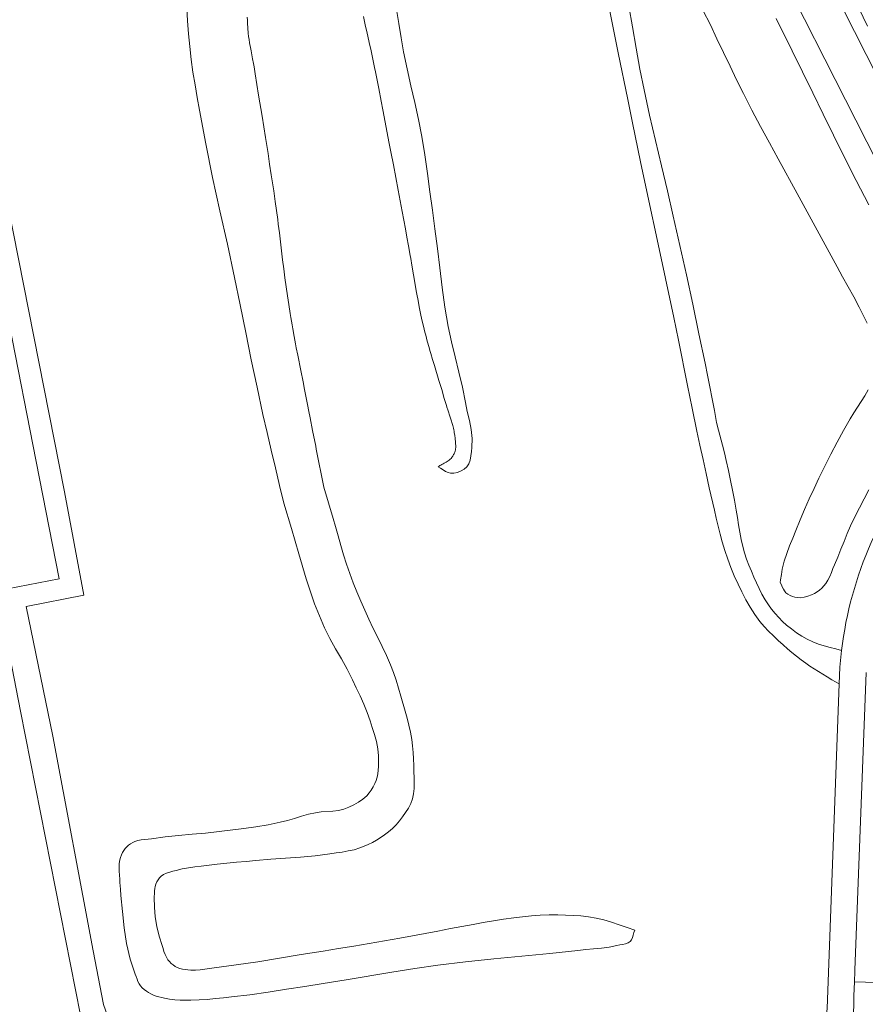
# Model space of a CAD drawing. Header units: metres. Extents: x 197700 to 204338, y 317132 to 325229.
# Tile 902 of 1056: x 203291 to 203356, y 320457 to 320533. Entities that reach past the tile are written whole.
import ezdxf

# ---------------------------------------------------------------- set-up
doc = ezdxf.new("R2010")
doc.units = ezdxf.units.M
for name, color, linetype, lineweight in [('B-WE-OG-TERREIN_CULTUURSCHEIDING-GV', 7, 'Continuous', 18), ('B-WE-OG-WATER_GREPPEL-GV', 160, 'Continuous', 18), ('B-WE-VH-ONVERHARD-GV', 252, 'Continuous', 18), ('B-WE-VH-VERHARDING_ASFALT-GV', 252, 'Continuous', 18), ('B-WE-VH-VERHARDING_BETONSTRAATSTEEN-GV', 252, 'Continuous', 18), ('B-WE-VH-VERHARDING_TEGEL-GV', 252, 'Continuous', 18)]:
    doc.layers.add(name, color=color, linetype=linetype, lineweight=lineweight)

msp = doc.modelspace()

# ---------------------------------------------------------------- linework, layer by layer
at = {"layer": 'B-WE-OG-TERREIN_CULTUURSCHEIDING-GV'}
for points in [[(203283.49, 320633.551), (203293.643, 320621.099), (203303.491, 320609.408), (203312.795, 320597.588), (203321.51, 320585.893), (203329.639, 320573.907), (203337.136, 320562.626), (203344.743, 320550.701), (203351.747, 320539.058), (203358.107, 320526.515), (203363.985, 320514.856), (203368.047, 320507.639), (203368.145, 320507.697), (203368.708, 320506.609), (203372.906, 320508.88), (203368.654, 320516.081), (203367.448, 320518.197)], [(203361.269, 320499.743), (203366.05, 320505.16), (203361.421, 320513.328), (203355.466, 320525.044), (203349.115, 320537.579), (203342.301, 320548.993), (203334.542, 320561.053), (203327.204, 320572.152), (203319.124, 320584.112), (203310.315, 320595.876), (203301.228, 320607.469), (203291.353, 320619.185), (203281.897, 320630.756)], [(203303.848, 320533.689), (203303.897, 320532.697), (203303.982, 320531.705), (203304.074, 320530.72), (203304.182, 320529.733), (203304.324, 320528.748), (203304.489, 320527.766), (203304.663, 320526.785), (203304.835, 320525.804), (203305.312, 320523.208), (203305.846, 320520.623), (203306.411, 320518.043), (203306.983, 320515.465), (203307.537, 320512.883), (203307.971, 320510.766), (203308.398, 320508.647), (203308.828, 320506.528), (203309.268, 320504.413), (203309.728, 320502.301), (203310.041, 320500.93), (203310.362, 320499.561), (203310.688, 320498.192), (203311.015, 320496.824), (203311.34, 320495.456), (203311.933, 320493.515), (203312.49, 320491.559), (203313.065, 320489.611), (203313.713, 320487.694), (203314.486, 320485.83), (203314.892, 320485.02), (203315.329, 320484.224), (203315.777, 320483.433), (203316.217, 320482.638), (203316.627, 320481.828), (203316.924, 320481.205), (203317.218, 320480.578), (203317.499, 320479.947), (203317.759, 320479.308), (203317.989, 320478.659), (203318.163, 320478.127), (203318.332, 320477.589), (203318.479, 320477.047), (203318.589, 320476.501), (203318.644, 320475.952), (203318.656, 320475.57), (203318.655, 320475.181), (203318.629, 320474.793), (203318.57, 320474.415), (203318.465, 320474.055), (203318.358, 320473.802), (203318.229, 320473.552), (203318.08, 320473.31), (203317.916, 320473.083), (203317.738, 320472.874), (203317.441, 320472.601), (203317.101, 320472.364), (203316.732, 320472.16), (203316.348, 320471.986), (203315.964, 320471.841), (203315.546, 320471.734), (203315.11, 320471.679), (203314.221, 320471.618), (203313.784, 320471.559), (203313.236, 320471.435), (203312.693, 320471.283), (203312.153, 320471.12), (203311.611, 320470.961), (203311.066, 320470.822), (203310.131, 320470.633), (203309.189, 320470.478), (203308.241, 320470.347), (203306.344, 320470.108), (203305.304, 320469.989), (203304.261, 320469.892), (203303.218, 320469.798), (203302.176, 320469.69), (203301.139, 320469.551), (203300.874, 320469.52), (203300.604, 320469.497), (203300.337, 320469.468), (203300.079, 320469.418), (203299.836, 320469.332), (203299.674, 320469.25), (203299.514, 320469.156), (203299.36, 320469.049), (203299.219, 320468.93), (203299.095, 320468.801), (203298.983, 320468.648), (203298.889, 320468.478), (203298.809, 320468.297), (203298.742, 320468.111), (203298.686, 320467.927), (203298.632, 320467.637), (203298.619, 320467.338), (203298.632, 320467.033), (203298.654, 320466.726), (203298.673, 320466.423), (203298.686, 320466.169), (203298.703, 320465.916), (203298.724, 320465.663), (203298.772, 320465.157), (203298.886, 320463.921), (203299.016, 320462.68), (203299.199, 320461.449), (203299.472, 320460.245), (203299.871, 320459.083), (203299.942, 320458.9), (203300.011, 320458.714), (203300.085, 320458.531), (203300.171, 320458.357), (203300.276, 320458.198), (203300.41, 320458.048), (203300.562, 320457.911), (203300.729, 320457.785), (203300.904, 320457.672), (203301.081, 320457.571), (203301.278, 320457.478), (203301.485, 320457.401), (203301.698, 320457.336), (203301.913, 320457.281), (203302.128, 320457.23), (203302.528, 320457.157), (203302.936, 320457.115), (203303.347, 320457.096), (203303.759, 320457.089), (203304.169, 320457.086), (203304.798, 320457.097), (203305.426, 320457.139), (203306.055, 320457.2), (203306.683, 320457.27), (203307.31, 320457.337), (203308.726, 320457.501), (203310.139, 320457.701), (203311.549, 320457.921), (203312.958, 320458.15), (203314.367, 320458.372), (203316.136, 320458.652), (203319.669, 320459.241), (203321.437, 320459.522), (203323.209, 320459.779), (203325.369, 320460.043), (203327.534, 320460.266), (203329.702, 320460.473), (203331.869, 320460.685), (203334.032, 320460.926), (203334.636, 320460.989), (203335.241, 320461.042), (203335.846, 320461.102), (203336.445, 320461.184), (203337.037, 320461.305), (203337.254, 320461.348), (203337.48, 320461.384), (203337.701, 320461.429), (203337.9, 320461.498), (203338.062, 320461.606), (203338.166, 320461.746), (203338.24, 320461.919), (203338.298, 320462.111), (203338.351, 320462.307), (203338.412, 320462.494), (203337.819, 320462.69), (203337.227, 320462.896), (203336.635, 320463.097), (203336.038, 320463.277), (203335.434, 320463.419), (203334.852, 320463.516), (203334.263, 320463.585), (203333.671, 320463.632), (203333.077, 320463.66), (203332.485, 320463.675), (203331.805, 320463.67), (203331.125, 320463.64), (203330.444, 320463.589), (203329.765, 320463.523), (203329.088, 320463.449), (203328.3, 320463.345), (203327.515, 320463.218), (203326.731, 320463.076), (203325.948, 320462.929), (203324.188, 320462.606), (203323.212, 320462.419), (203322.237, 320462.23), (203321.262, 320462.043), (203320.285, 320461.863), (203319.102, 320461.655), (203317.918, 320461.454), (203316.733, 320461.258), (203315.548, 320461.065), (203314.362, 320460.874), (203312.687, 320460.598), (203311.012, 320460.32), (203309.336, 320460.051), (203307.657, 320459.804), (203305.973, 320459.591), (203305.609, 320459.54), (203305.244, 320459.479), (203304.88, 320459.425), (203304.516, 320459.394), (203304.154, 320459.4), (203303.943, 320459.418), (203303.728, 320459.44), (203303.516, 320459.474), (203303.312, 320459.526), (203303.12, 320459.602), (203302.959, 320459.692), (203302.803, 320459.801), (203302.656, 320459.924), (203302.521, 320460.058), (203302.4, 320460.198), (203302.272, 320460.395), (203302.172, 320460.614), (203302.09, 320460.846), (203302.017, 320461.081), (203301.942, 320461.313), (203301.719, 320462.03), (203301.542, 320462.766), (203301.418, 320463.514), (203301.35, 320464.267), (203301.345, 320465.017), (203301.351, 320465.362), (203301.358, 320465.534), (203301.377, 320465.703), (203301.414, 320465.866), (203301.474, 320466.038), (203301.551, 320466.209), (203301.643, 320466.373), (203301.749, 320466.524), (203301.868, 320466.655), (203302.059, 320466.793), (203302.284, 320466.894), (203302.529, 320466.969), (203302.781, 320467.034), (203303.025, 320467.101), (203303.5, 320467.224), (203303.985, 320467.312), (203304.476, 320467.378), (203304.968, 320467.435), (203306.2, 320467.588), (203306.943, 320467.665), (203307.688, 320467.733), (203308.433, 320467.798), (203309.177, 320467.866), (203310.323, 320467.96), (203311.471, 320468.036), (203312.619, 320468.118), (203313.762, 320468.226), (203314.899, 320468.383), (203315.365, 320468.455), (203315.834, 320468.524), (203316.3, 320468.603), (203316.759, 320468.704), (203317.205, 320468.841), (203317.532, 320468.967), (203317.856, 320469.109), (203318.173, 320469.265), (203318.482, 320469.436), (203318.78, 320469.621), (203319.103, 320469.846), (203319.416, 320470.09), (203319.716, 320470.352), (203319.998, 320470.629), (203320.259, 320470.922), (203320.505, 320471.233), (203320.739, 320471.563), (203320.95, 320471.907), (203321.13, 320472.263), (203321.267, 320472.627), (203321.355, 320473.025), (203321.391, 320473.439), (203321.395, 320473.862), (203321.383, 320474.288), (203321.375, 320474.709), (203321.369, 320475.213), (203321.351, 320475.717), (203321.319, 320476.221), (203321.272, 320476.723), (203321.207, 320477.222), (203321.11, 320477.771), (203320.988, 320478.317), (203320.849, 320478.86), (203320.7, 320479.401), (203320.376, 320480.556), (203320.195, 320481.171), (203320.004, 320481.783), (203319.799, 320482.389), (203319.577, 320482.988), (203319.273, 320483.702), (203318.935, 320484.403), (203318.581, 320485.097), (203318.228, 320485.792), (203317.895, 320486.496), (203317.582, 320487.198), (203317.274, 320487.902), (203316.975, 320488.61), (203316.688, 320489.323), (203316.419, 320490.042), (203316.176, 320490.757), (203315.951, 320491.479), (203315.738, 320492.205), (203315.529, 320492.933), (203315.316, 320493.659), (203315.135, 320494.266), (203314.42, 320496.698), (203313.846, 320499.622), (203313.799, 320499.866), (203313.559, 320501.084), (203313.369, 320502.059), (203313.275, 320502.546), (203313.17, 320503.082), (203312.938, 320504.251), (203312.821, 320504.835), (203312.644, 320505.712), (203312.411, 320506.881), (203312.297, 320507.466), (203312.241, 320507.759), (203312.131, 320508.344), (203312.024, 320508.93), (203311.972, 320509.223), (203311.871, 320509.81), (203311.822, 320510.104), (203311.713, 320510.792), (203311.61, 320511.482), (203311.513, 320512.172), (203311.422, 320512.864), (203311.334, 320513.556), (203311.248, 320514.249), (203310.996, 320516.327), (203310.909, 320517.019), (203310.864, 320517.365), (203310.772, 320518.056), (203310.676, 320518.747), (203310.557, 320519.572), (203310.371, 320520.808), (203310.245, 320521.632), (203310.117, 320522.455), (203309.922, 320523.69), (203309.658, 320525.336), (203309.391, 320526.982), (203309.128, 320528.628), (203309.037, 320529.162), (203308.994, 320529.409), (203308.926, 320529.779), (203308.806, 320530.395), (203308.759, 320530.641), (203308.715, 320530.888), (203308.694, 320531.011), (203308.654, 320531.258), (203308.619, 320531.506), (203308.59, 320531.754), (203308.577, 320531.878), (203308.566, 320532.002), (203308.548, 320532.233), (203308.536, 320532.447), (203308.531, 320532.554), (203308.523, 320532.769), (203308.517, 320532.984)], [(203308.517, 320532.984), (203308.523, 320532.769), (203308.531, 320532.554), (203308.536, 320532.447), (203308.548, 320532.233), (203308.566, 320532.002), (203308.577, 320531.878), (203308.59, 320531.754), (203308.619, 320531.506), (203308.654, 320531.258), (203308.694, 320531.011), (203308.715, 320530.888), (203308.759, 320530.641), (203308.806, 320530.395), (203308.926, 320529.779), (203308.994, 320529.409), (203309.037, 320529.162), (203309.128, 320528.628), (203309.391, 320526.982), (203309.658, 320525.336), (203309.922, 320523.69), (203310.117, 320522.455), (203310.245, 320521.632), (203310.371, 320520.808), (203310.557, 320519.572), (203310.676, 320518.747), (203310.772, 320518.056), (203310.864, 320517.365), (203310.909, 320517.019), (203310.996, 320516.327), (203311.248, 320514.249), (203311.334, 320513.556), (203311.422, 320512.864), (203311.513, 320512.172), (203311.61, 320511.482), (203311.713, 320510.792), (203311.822, 320510.104), (203311.871, 320509.81), (203311.972, 320509.223), (203312.024, 320508.93), (203312.131, 320508.344), (203312.241, 320507.759), (203312.297, 320507.466), (203312.411, 320506.881), (203312.644, 320505.712), (203312.821, 320504.835), (203312.938, 320504.251), (203313.17, 320503.082), (203313.275, 320502.546), (203313.369, 320502.059), (203313.559, 320501.084), (203313.799, 320499.866), (203313.846, 320499.622), (203314.42, 320496.698), (203315.135, 320494.266), (203315.316, 320493.659), (203315.529, 320492.933), (203315.738, 320492.205), (203315.951, 320491.479), (203316.176, 320490.757), (203316.419, 320490.042), (203316.688, 320489.323), (203316.975, 320488.61), (203317.274, 320487.902), (203317.582, 320487.198), (203317.895, 320486.496), (203318.228, 320485.792), (203318.581, 320485.097), (203318.935, 320484.403), (203319.273, 320483.702), (203319.577, 320482.988), (203319.799, 320482.389), (203320.004, 320481.783), (203320.195, 320481.171), (203320.376, 320480.556), (203320.7, 320479.401), (203320.849, 320478.86), (203320.988, 320478.317), (203321.11, 320477.771), (203321.207, 320477.222), (203321.272, 320476.723), (203321.319, 320476.221), (203321.351, 320475.717), (203321.369, 320475.213), (203321.375, 320474.709), (203321.383, 320474.288), (203321.395, 320473.862), (203321.391, 320473.439), (203321.355, 320473.025), (203321.267, 320472.627), (203321.13, 320472.263), (203320.95, 320471.907), (203320.739, 320471.563), (203320.505, 320471.233), (203320.259, 320470.922), (203319.998, 320470.629), (203319.716, 320470.352), (203319.416, 320470.09), (203319.103, 320469.846), (203318.78, 320469.621), (203318.482, 320469.436), (203318.173, 320469.265), (203317.856, 320469.109), (203317.532, 320468.967), (203317.205, 320468.841), (203316.759, 320468.704), (203316.3, 320468.603), (203315.834, 320468.524), (203315.365, 320468.455), (203314.899, 320468.383), (203313.762, 320468.226), (203312.619, 320468.118), (203311.471, 320468.036), (203310.323, 320467.96), (203309.177, 320467.866), (203308.433, 320467.798), (203307.688, 320467.733), (203306.943, 320467.665), (203306.2, 320467.588), (203304.968, 320467.435), (203304.476, 320467.378), (203303.985, 320467.312), (203303.5, 320467.224), (203303.025, 320467.101), (203302.781, 320467.034), (203302.529, 320466.969), (203302.284, 320466.894), (203302.059, 320466.793), (203301.868, 320466.655), (203301.749, 320466.524), (203301.643, 320466.373), (203301.551, 320466.209), (203301.474, 320466.038), (203301.414, 320465.866), (203301.377, 320465.703), (203301.358, 320465.534), (203301.351, 320465.362), (203301.345, 320465.017), (203301.35, 320464.267), (203301.418, 320463.514), (203301.542, 320462.766), (203301.719, 320462.03), (203301.942, 320461.313), (203302.017, 320461.081), (203302.09, 320460.846), (203302.172, 320460.614), (203302.272, 320460.395), (203302.4, 320460.198), (203302.521, 320460.058), (203302.656, 320459.924), (203302.803, 320459.801), (203302.959, 320459.692), (203303.12, 320459.602), (203303.312, 320459.526), (203303.516, 320459.474), (203303.728, 320459.44), (203303.943, 320459.418), (203304.154, 320459.4), (203304.516, 320459.394), (203304.88, 320459.425), (203305.244, 320459.479), (203305.609, 320459.54), (203305.973, 320459.591), (203307.657, 320459.804), (203309.336, 320460.051), (203311.012, 320460.32), (203312.687, 320460.598), (203314.362, 320460.874), (203315.548, 320461.065), (203316.733, 320461.258), (203317.918, 320461.454), (203319.102, 320461.655), (203320.285, 320461.863), (203321.262, 320462.043), (203322.237, 320462.23), (203323.212, 320462.419), (203324.188, 320462.606), (203325.948, 320462.929), (203326.731, 320463.076), (203327.515, 320463.218), (203328.3, 320463.345), (203329.088, 320463.449), (203329.765, 320463.523), (203330.444, 320463.589), (203331.125, 320463.64), (203331.805, 320463.67), (203332.485, 320463.675), (203333.077, 320463.66), (203333.671, 320463.632), (203334.263, 320463.585), (203334.852, 320463.516), (203335.434, 320463.419), (203336.038, 320463.277), (203336.635, 320463.097), (203337.227, 320462.896), (203337.819, 320462.69), (203338.412, 320462.494), (203338.351, 320462.307), (203338.298, 320462.111), (203338.24, 320461.919), (203338.166, 320461.746), (203338.062, 320461.606), (203337.9, 320461.498), (203337.701, 320461.429), (203337.48, 320461.384), (203337.254, 320461.348), (203337.037, 320461.305), (203336.445, 320461.184), (203335.846, 320461.102), (203335.241, 320461.042), (203334.636, 320460.989), (203334.032, 320460.926), (203331.869, 320460.685), (203329.702, 320460.473), (203327.534, 320460.266), (203325.369, 320460.043), (203323.209, 320459.779), (203321.437, 320459.522), (203319.669, 320459.241), (203316.136, 320458.652), (203314.367, 320458.372), (203312.958, 320458.15), (203311.549, 320457.921), (203310.139, 320457.701), (203308.726, 320457.501), (203307.31, 320457.337), (203306.683, 320457.27), (203306.055, 320457.2), (203305.426, 320457.139), (203304.798, 320457.097), (203304.169, 320457.086), (203303.759, 320457.089), (203303.347, 320457.096), (203302.936, 320457.115), (203302.528, 320457.157), (203302.128, 320457.23), (203301.913, 320457.281), (203301.698, 320457.336), (203301.485, 320457.401), (203301.278, 320457.478), (203301.081, 320457.571), (203300.904, 320457.672), (203300.729, 320457.785), (203300.562, 320457.911), (203300.41, 320458.048), (203300.276, 320458.198), (203300.171, 320458.357), (203300.085, 320458.531), (203300.011, 320458.714), (203299.942, 320458.9), (203299.871, 320459.083), (203299.472, 320460.245), (203299.199, 320461.449), (203299.016, 320462.68), (203298.886, 320463.921), (203298.772, 320465.157), (203298.724, 320465.663), (203298.703, 320465.916), (203298.686, 320466.169), (203298.673, 320466.423), (203298.654, 320466.726), (203298.632, 320467.033), (203298.619, 320467.338), (203298.632, 320467.637), (203298.686, 320467.927), (203298.742, 320468.111), (203298.809, 320468.297), (203298.889, 320468.478), (203298.983, 320468.648), (203299.095, 320468.801), (203299.219, 320468.93), (203299.36, 320469.049), (203299.514, 320469.156), (203299.674, 320469.25), (203299.836, 320469.332), (203300.079, 320469.418), (203300.337, 320469.468), (203300.604, 320469.497), (203300.874, 320469.52), (203301.139, 320469.551), (203302.176, 320469.69), (203303.218, 320469.798), (203304.261, 320469.892), (203305.304, 320469.989), (203306.344, 320470.108), (203308.241, 320470.347), (203309.189, 320470.478), (203310.131, 320470.633), (203311.066, 320470.822), (203311.611, 320470.961), (203312.153, 320471.12), (203312.693, 320471.283), (203313.236, 320471.435), (203313.784, 320471.559), (203314.221, 320471.618), (203315.11, 320471.679), (203315.546, 320471.734), (203315.964, 320471.841), (203316.348, 320471.986), (203316.732, 320472.16), (203317.101, 320472.364), (203317.441, 320472.601), (203317.738, 320472.874), (203317.916, 320473.083), (203318.08, 320473.31), (203318.229, 320473.552), (203318.358, 320473.802), (203318.465, 320474.055), (203318.57, 320474.415), (203318.629, 320474.793), (203318.655, 320475.181), (203318.656, 320475.57), (203318.644, 320475.952), (203318.589, 320476.501), (203318.479, 320477.047), (203318.332, 320477.589), (203318.163, 320478.127), (203317.989, 320478.659), (203317.759, 320479.308), (203317.499, 320479.947), (203317.218, 320480.578), (203316.924, 320481.205), (203316.627, 320481.828), (203316.217, 320482.638), (203315.777, 320483.433), (203315.329, 320484.224), (203314.892, 320485.02), (203314.486, 320485.83), (203313.713, 320487.694), (203313.065, 320489.611), (203312.49, 320491.559), (203311.933, 320493.515), (203311.34, 320495.456), (203311.015, 320496.824), (203310.688, 320498.192), (203310.362, 320499.561), (203310.041, 320500.93), (203309.728, 320502.301), (203309.268, 320504.413), (203308.828, 320506.528), (203308.398, 320508.647), (203307.971, 320510.766), (203307.537, 320512.883), (203306.983, 320515.465), (203306.411, 320518.043), (203305.846, 320520.623), (203305.312, 320523.208), (203304.835, 320525.804), (203304.663, 320526.785), (203304.489, 320527.766), (203304.324, 320528.748), (203304.182, 320529.733), (203304.074, 320530.72), (203303.982, 320531.705), (203303.897, 320532.697), (203303.848, 320533.689)], [(203317.474, 320533.05), (203317.648, 320532.274), (203317.736, 320531.887), (203317.923, 320531.046), (203318.065, 320530.399), (203318.202, 320529.751), (203318.336, 320529.102), (203318.402, 320528.777), (203318.532, 320528.127), (203318.66, 320527.476), (203318.849, 320526.499), (203318.973, 320525.848), (203319.474, 320523.241), (203319.602, 320522.584), (203319.791, 320521.597), (203320.163, 320519.622), (203320.47, 320517.976), (203320.714, 320516.659), (203320.838, 320516.001), (203320.959, 320515.342), (203321.093, 320514.596), (203321.137, 320514.347), (203321.223, 320513.849), (203321.475, 320512.353), (203321.561, 320511.855), (203321.605, 320511.606), (203321.696, 320511.109), (203321.79, 320510.613), (203321.891, 320510.119), (203321.996, 320509.625), (203322.109, 320509.133), (203322.166, 320508.898), (203322.225, 320508.663), (203322.285, 320508.429), (203322.347, 320508.195), (203322.41, 320507.962), (203322.541, 320507.496), (203322.608, 320507.263), (203322.676, 320507.031), (203322.814, 320506.567), (203322.955, 320506.103), (203323.31, 320504.946), (203323.45, 320504.482), (203323.518, 320504.25), (203323.719, 320503.551), (203323.788, 320503.319), (203323.887, 320502.992), (203323.921, 320502.883), (203323.992, 320502.665), (203324.066, 320502.448), (203324.104, 320502.34), (203324.212, 320502.014), (203324.281, 320501.796), (203324.314, 320501.686), (203324.375, 320501.468), (203324.404, 320501.358), (203324.431, 320501.248), (203324.455, 320501.137), (203324.476, 320501.026), (203324.494, 320500.915), (203324.524, 320500.692), (203324.548, 320500.489), (203324.557, 320500.397), (203324.578, 320500.212), (203324.595, 320500.026), (203324.601, 320499.933), (203324.602, 320499.841), (203324.6, 320499.75), (203324.592, 320499.66), (203324.577, 320499.573), (203324.555, 320499.487), (203324.529, 320499.408), (203324.501, 320499.342), (203324.472, 320499.281), (203324.441, 320499.22), (203324.408, 320499.161), (203324.372, 320499.103), (203324.335, 320499.047), (203324.297, 320498.992), (203324.239, 320498.92), (203324.173, 320498.85), (203324.101, 320498.786), (203324.023, 320498.726), (203323.941, 320498.672), (203323.856, 320498.619), (203323.767, 320498.57), (203323.722, 320498.547), (203323.632, 320498.499), (203323.541, 320498.453), (203323.451, 320498.405), (203323.386, 320498.368), (203323.321, 320498.329), (203323.245, 320498.272), (203323.428, 320498.164), (203323.621, 320498.037), (203323.815, 320497.917), (203324.01, 320497.822), (203324.207, 320497.773), (203324.466, 320497.78), (203324.743, 320497.843), (203325.015, 320497.951), (203325.261, 320498.093), (203325.458, 320498.258), (203325.615, 320498.493), (203325.715, 320498.784), (203325.776, 320499.108), (203325.816, 320499.441), (203325.853, 320499.758), (203325.88, 320500.447), (203325.802, 320501.142), (203325.66, 320501.841), (203325.496, 320502.539), (203325.352, 320503.234), (203325.118, 320504.413), (203324.843, 320505.586), (203324.553, 320506.755), (203324.273, 320507.926), (203324.027, 320509.103), (203323.774, 320510.605), (203323.562, 320512.114), (203323.373, 320513.627), (203323.188, 320515.141), (203322.99, 320516.653), (203322.798, 320518.078), (203322.613, 320519.503), (203322.423, 320520.928), (203322.216, 320522.35), (203321.981, 320523.767), (203321.724, 320525.082), (203321.438, 320526.392), (203321.14, 320527.699), (203320.848, 320529.008), (203320.58, 320530.321), (203320.385, 320531.405), (203320.205, 320532.493), (203320.029, 320533.581)], [(203320.029, 320533.581), (203320.205, 320532.493), (203320.385, 320531.405), (203320.58, 320530.321), (203320.848, 320529.008), (203321.14, 320527.699), (203321.438, 320526.392), (203321.724, 320525.082), (203321.981, 320523.767), (203322.216, 320522.35), (203322.423, 320520.928), (203322.613, 320519.503), (203322.798, 320518.078), (203322.99, 320516.653), (203323.188, 320515.141), (203323.373, 320513.627), (203323.562, 320512.114), (203323.774, 320510.605), (203324.027, 320509.103), (203324.273, 320507.926), (203324.553, 320506.755), (203324.843, 320505.586), (203325.118, 320504.413), (203325.352, 320503.234), (203325.496, 320502.539), (203325.66, 320501.841), (203325.802, 320501.142), (203325.88, 320500.447), (203325.853, 320499.758), (203325.816, 320499.441), (203325.776, 320499.108), (203325.715, 320498.784), (203325.615, 320498.493), (203325.458, 320498.258), (203325.261, 320498.093), (203325.015, 320497.951), (203324.743, 320497.843), (203324.466, 320497.78), (203324.207, 320497.773), (203324.01, 320497.822), (203323.815, 320497.917), (203323.621, 320498.037), (203323.428, 320498.164), (203323.245, 320498.272), (203323.321, 320498.329), (203323.386, 320498.368), (203323.451, 320498.405), (203323.541, 320498.453), (203323.632, 320498.499), (203323.722, 320498.547), (203323.767, 320498.57), (203323.856, 320498.619), (203323.941, 320498.672), (203324.023, 320498.726), (203324.101, 320498.786), (203324.173, 320498.85), (203324.239, 320498.92), (203324.297, 320498.992), (203324.335, 320499.047), (203324.372, 320499.103), (203324.408, 320499.161), (203324.441, 320499.22), (203324.472, 320499.281), (203324.501, 320499.342), (203324.529, 320499.408), (203324.555, 320499.487), (203324.577, 320499.573), (203324.592, 320499.66), (203324.6, 320499.75), (203324.602, 320499.841), (203324.601, 320499.933), (203324.595, 320500.026), (203324.578, 320500.212), (203324.557, 320500.397), (203324.548, 320500.489), (203324.524, 320500.692), (203324.494, 320500.915), (203324.476, 320501.026), (203324.455, 320501.137), (203324.431, 320501.248), (203324.404, 320501.358), (203324.375, 320501.468), (203324.314, 320501.686), (203324.281, 320501.796), (203324.212, 320502.014), (203324.104, 320502.34), (203324.066, 320502.448), (203323.992, 320502.665), (203323.921, 320502.883), (203323.887, 320502.992), (203323.788, 320503.319), (203323.719, 320503.551), (203323.518, 320504.25), (203323.45, 320504.482), (203323.31, 320504.946), (203322.955, 320506.103), (203322.814, 320506.567), (203322.676, 320507.031), (203322.608, 320507.263), (203322.541, 320507.496), (203322.41, 320507.962), (203322.347, 320508.195), (203322.285, 320508.429), (203322.225, 320508.663), (203322.166, 320508.898), (203322.109, 320509.133), (203321.996, 320509.625), (203321.891, 320510.119), (203321.79, 320510.613), (203321.696, 320511.109), (203321.605, 320511.606), (203321.561, 320511.855), (203321.475, 320512.353), (203321.223, 320513.849), (203321.137, 320514.347), (203321.093, 320514.596), (203320.959, 320515.342), (203320.838, 320516.001), (203320.714, 320516.659), (203320.47, 320517.976), (203320.163, 320519.622), (203319.791, 320521.597), (203319.602, 320522.584), (203319.474, 320523.241), (203318.973, 320525.848), (203318.849, 320526.499), (203318.66, 320527.476), (203318.532, 320528.127), (203318.402, 320528.777), (203318.336, 320529.102), (203318.202, 320529.751), (203318.065, 320530.399), (203317.923, 320531.046), (203317.736, 320531.887), (203317.648, 320532.274), (203317.474, 320533.05)], [(203353.269, 320456.441), (203354.182, 320481.503), (203353.633, 320481.825), (203353.269, 320482.042), (203352.595, 320482.453), (203352.26, 320482.663), (203351.931, 320482.879), (203351.607, 320483.104), (203351.247, 320483.371), (203350.895, 320483.647), (203350.548, 320483.932), (203350.207, 320484.224), (203349.872, 320484.521), (203349.493, 320484.863), (203349.116, 320485.21), (203348.749, 320485.567), (203348.398, 320485.936), (203348.069, 320486.322), (203347.675, 320486.857), (203347.315, 320487.422), (203346.985, 320488.008), (203346.677, 320488.606), (203346.385, 320489.208), (203346.101, 320489.842), (203345.84, 320490.488), (203345.601, 320491.144), (203345.38, 320491.806), (203345.172, 320492.471), (203345, 320493.081), (203344.845, 320493.696), (203344.702, 320494.314), (203344.564, 320494.934), (203344.17, 320496.647), (203343.927, 320497.743), (203343.688, 320498.84), (203343.451, 320499.937), (203343.211, 320501.034), (203342.854, 320502.789), (203342.499, 320504.545), (203341.785, 320508.055), (203341.424, 320509.81), (203340.795, 320512.816), (203340.155, 320515.819), (203339.512, 320518.822), (203338.873, 320521.825), (203338.244, 320524.831), (203337.876, 320526.632), (203337.15, 320530.236), (203336.785, 320532.038), (203336.413, 320533.838)], [(203337.951, 320533.851), (203338.256, 320532.234), (203338.537, 320530.611), (203338.82, 320528.988), (203339.133, 320527.372), (203339.56, 320525.417), (203340.013, 320523.467), (203340.479, 320521.521), (203340.944, 320519.573), (203341.394, 320517.623), (203341.9, 320515.356), (203342.401, 320513.087), (203342.893, 320510.817), (203343.374, 320508.544), (203343.841, 320506.269), (203344.023, 320505.356), (203344.203, 320504.443), (203344.382, 320503.529), (203344.559, 320502.615), (203344.738, 320501.701), (203344.886, 320501.111), (203345.186, 320499.931), (203345.331, 320499.34), (203345.471, 320498.748), (203345.64, 320497.986), (203345.802, 320497.221), (203345.956, 320496.455), (203346.105, 320495.688), (203346.251, 320494.921), (203346.346, 320494.358), (203346.43, 320493.792), (203346.515, 320493.227), (203346.617, 320492.666), (203346.748, 320492.113), (203346.891, 320491.629), (203347.052, 320491.15), (203347.228, 320490.675), (203347.417, 320490.205), (203347.617, 320489.741), (203347.813, 320489.3), (203348.016, 320488.861), (203348.232, 320488.428), (203348.468, 320488.008), (203348.729, 320487.607), (203348.978, 320487.272), (203349.244, 320486.947), (203349.526, 320486.633), (203349.822, 320486.334), (203350.13, 320486.053), (203350.503, 320485.747), (203350.897, 320485.46), (203351.307, 320485.195), (203351.73, 320484.955), (203352.162, 320484.742), (203352.59, 320484.573), (203353.034, 320484.438), (203353.486, 320484.322), (203353.94, 320484.21), (203354.378, 320484.092)], [(203356.345, 320509.371), (203356.119, 320509.815), (203355.725, 320510.604), (203355.311, 320511.384), (203354.886, 320512.158), (203354.456, 320512.93), (203354.032, 320513.704), (203353.263, 320515.121), (203352.489, 320516.536), (203351.714, 320517.949), (203350.94, 320519.364), (203349.488, 320522.04), (203348.804, 320523.298), (203348.123, 320524.558), (203347.453, 320525.823), (203346.798, 320527.096), (203346.277, 320528.149), (203345.768, 320529.207), (203345.264, 320530.269), (203344.762, 320531.331), (203344.254, 320532.391), (203343.681, 320533.54)], [(203356.366, 320532.3), (203355.697, 320533.692)], [(203349.317, 320532.881), (203350.554, 320530.401), (203351.363, 320528.776), (203352.161, 320527.145), (203352.955, 320525.512), (203353.75, 320523.88), (203354.553, 320522.252), (203355.506, 320520.37), (203356.476, 320518.497)], [(203296.34, 320452.926), (203300.987, 320452.947), (203300.474, 320453.111), (203298.766, 320454.599), (203298.105, 320455.276), (203297.763, 320455.784), (203297.412, 320456.745), (203296.629, 320460.888), (203293.516, 320477.474), (203291.466, 320487.473), (203295.897, 320488.369), (203294.412, 320496.35), (203288.467, 320526.324), (203286.144, 320525.869), (203284.506, 320532.649), (203282.617, 320532.212)], [(203288.467, 320526.324), (203294.412, 320496.35), (203295.897, 320488.369), (203291.466, 320487.473), (203293.516, 320477.474), (203296.629, 320460.888), (203297.412, 320456.745)], [(203282.283, 320523.931), (203282.304, 320523.793), (203282.336, 320523.657), (203282.425, 320523.206), (203287.243, 320524.097), (203291.969, 320500), (203294.002, 320489.628), (203289.195, 320488.684), (203291.013, 320479.411), (203292.937, 320469.615), (203296.029, 320453.98)], [(203356.49, 320496.487), (203356.114, 320495.802), (203355.754, 320495.109), (203355.407, 320494.409), (203355.074, 320493.703), (203354.813, 320493.11), (203354.569, 320492.51), (203354.33, 320491.906), (203354.088, 320491.305), (203353.832, 320490.709), (203353.708, 320490.409), (203353.592, 320490.102), (203353.469, 320489.799), (203353.327, 320489.512), (203353.15, 320489.25), (203353.002, 320489.077), (203352.841, 320488.91), (203352.667, 320488.754), (203352.484, 320488.614), (203352.293, 320488.495), (203352.044, 320488.372), (203351.774, 320488.27), (203351.494, 320488.196), (203351.215, 320488.161), (203350.946, 320488.174), (203350.765, 320488.211), (203350.579, 320488.268), (203350.398, 320488.344), (203350.231, 320488.438), (203350.086, 320488.55), (203349.974, 320488.68), (203349.883, 320488.833), (203349.805, 320488.999), (203349.729, 320489.169), (203349.647, 320489.332), (203349.676, 320489.539), (203349.732, 320489.954), (203349.763, 320490.161), (203349.8, 320490.366), (203349.949, 320490.979), (203350.144, 320491.58), (203350.368, 320492.175), (203350.606, 320492.765), (203350.841, 320493.354), (203351.17, 320494.172), (203351.517, 320494.983), (203351.878, 320495.788), (203352.251, 320496.589), (203352.63, 320497.385), (203353.084, 320498.319), (203353.55, 320499.249), (203354.029, 320500.171), (203354.525, 320501.084), (203355.041, 320501.986), (203355.314, 320502.433), (203355.881, 320503.315), (203356.159, 320503.759), (203356.423, 320504.211)]]:
    msp.add_lwpolyline(points, dxfattribs=at)
msp.add_lwpolyline([(203354.378, 320484.092, -0.148644), (203361.269, 320499.743)], format="xyb", dxfattribs=at)
at = {"layer": 'B-WE-OG-WATER_GREPPEL-GV'}
for points in [[(203343.681, 320533.54), (203344.254, 320532.391), (203344.762, 320531.331), (203345.264, 320530.269), (203345.768, 320529.207), (203346.277, 320528.149), (203346.798, 320527.096), (203347.453, 320525.823), (203348.123, 320524.558), (203348.804, 320523.298), (203349.488, 320522.04), (203350.94, 320519.364), (203351.714, 320517.949), (203352.489, 320516.536), (203353.263, 320515.121), (203354.032, 320513.704), (203354.456, 320512.93), (203354.886, 320512.158), (203355.311, 320511.384), (203355.725, 320510.604), (203356.119, 320509.815), (203356.345, 320509.371)], [(203355.697, 320533.692), (203356.366, 320532.3)], [(203356.476, 320518.497), (203355.506, 320520.37), (203354.553, 320522.252), (203353.75, 320523.88), (203352.955, 320525.512), (203352.161, 320527.145), (203351.363, 320528.776), (203350.554, 320530.401), (203349.317, 320532.881)], [(203356.423, 320504.211), (203356.159, 320503.759), (203355.881, 320503.315), (203355.314, 320502.433), (203355.041, 320501.986), (203354.525, 320501.084), (203354.029, 320500.171), (203353.55, 320499.249), (203353.084, 320498.319), (203352.63, 320497.385), (203352.251, 320496.589), (203351.878, 320495.788), (203351.517, 320494.983), (203351.17, 320494.172), (203350.841, 320493.354), (203350.606, 320492.765), (203350.368, 320492.175), (203350.144, 320491.58), (203349.949, 320490.979), (203349.8, 320490.366), (203349.763, 320490.161), (203349.732, 320489.954), (203349.676, 320489.539), (203349.647, 320489.332), (203349.729, 320489.169), (203349.805, 320488.999), (203349.883, 320488.833), (203349.974, 320488.68), (203350.086, 320488.55), (203350.231, 320488.438), (203350.398, 320488.344), (203350.579, 320488.268), (203350.765, 320488.211), (203350.946, 320488.174), (203351.215, 320488.161), (203351.494, 320488.196), (203351.774, 320488.27), (203352.044, 320488.372), (203352.293, 320488.495), (203352.484, 320488.614), (203352.667, 320488.754), (203352.841, 320488.91), (203353.002, 320489.077), (203353.15, 320489.25), (203353.327, 320489.512), (203353.469, 320489.799), (203353.592, 320490.102), (203353.708, 320490.409), (203353.832, 320490.709), (203354.088, 320491.305), (203354.33, 320491.906), (203354.569, 320492.51), (203354.813, 320493.11), (203355.074, 320493.703), (203355.407, 320494.409), (203355.754, 320495.109), (203356.114, 320495.802), (203356.49, 320496.487)]]:
    msp.add_lwpolyline(points, dxfattribs=at)
at = {"layer": 'B-WE-VH-ONVERHARD-GV'}
msp.add_lwpolyline([(203336.413, 320533.838), (203336.785, 320532.038), (203337.15, 320530.236), (203337.876, 320526.632), (203338.244, 320524.831), (203338.873, 320521.825), (203339.512, 320518.822), (203340.155, 320515.819), (203340.795, 320512.816), (203341.424, 320509.81), (203341.785, 320508.055), (203342.499, 320504.545), (203342.854, 320502.789), (203343.211, 320501.034), (203343.451, 320499.937), (203343.688, 320498.84), (203343.927, 320497.743), (203344.17, 320496.647), (203344.564, 320494.934), (203344.702, 320494.314), (203344.845, 320493.696), (203345, 320493.081), (203345.172, 320492.471), (203345.38, 320491.806), (203345.601, 320491.144), (203345.84, 320490.488), (203346.101, 320489.842), (203346.385, 320489.208), (203346.677, 320488.606), (203346.985, 320488.008), (203347.315, 320487.422), (203347.675, 320486.857), (203348.069, 320486.322), (203348.398, 320485.936), (203348.749, 320485.567), (203349.116, 320485.21), (203349.493, 320484.863), (203349.872, 320484.521), (203350.207, 320484.224), (203350.548, 320483.932), (203350.895, 320483.647), (203351.247, 320483.371), (203351.607, 320483.104), (203351.931, 320482.879), (203352.26, 320482.663), (203352.595, 320482.453), (203353.269, 320482.042), (203353.633, 320481.825), (203354.182, 320481.503), (203354.251, 320482.799), (203354.378, 320484.092), (203353.94, 320484.21), (203353.486, 320484.322), (203353.034, 320484.438), (203352.59, 320484.573), (203352.162, 320484.742), (203351.73, 320484.955), (203351.307, 320485.195), (203350.897, 320485.46), (203350.503, 320485.747), (203350.13, 320486.053), (203349.822, 320486.334), (203349.526, 320486.633), (203349.244, 320486.947), (203348.978, 320487.272), (203348.729, 320487.607), (203348.468, 320488.008), (203348.232, 320488.428), (203348.016, 320488.861), (203347.813, 320489.3), (203347.617, 320489.741), (203347.417, 320490.205), (203347.228, 320490.675), (203347.052, 320491.15), (203346.891, 320491.629), (203346.748, 320492.113), (203346.617, 320492.666), (203346.515, 320493.227), (203346.43, 320493.792), (203346.346, 320494.358), (203346.251, 320494.921), (203346.105, 320495.688), (203345.956, 320496.455), (203345.802, 320497.221), (203345.64, 320497.986), (203345.471, 320498.748), (203345.331, 320499.34), (203345.186, 320499.931), (203344.886, 320501.111), (203344.738, 320501.701), (203344.559, 320502.615), (203344.382, 320503.529), (203344.203, 320504.443), (203344.023, 320505.356), (203343.841, 320506.269), (203343.374, 320508.544), (203342.893, 320510.817), (203342.401, 320513.087), (203341.9, 320515.356), (203341.394, 320517.623), (203340.944, 320519.573), (203340.479, 320521.521), (203340.013, 320523.467), (203339.56, 320525.417), (203339.133, 320527.372), (203338.82, 320528.988), (203338.537, 320530.611), (203338.256, 320532.234), (203337.951, 320533.851)], dxfattribs=at)
at = {"layer": 'B-WE-VH-VERHARDING_ASFALT-GV'}
for points in [[(203296.029, 320453.98), (203292.937, 320469.615), (203291.013, 320479.411), (203289.195, 320488.684), (203282.425, 320523.206), (203282.336, 320523.657), (203282.304, 320523.793), (203282.283, 320523.931), (203282.038, 320525.178), (203280.622, 320531.749), (203273.871, 320530.186)], [(203356.274, 320482.38), (203355.408, 320459.408), (203355.407, 320459.313), (203355.363, 320458.498), (203360.403, 320458.344), (203360.431, 320459.219), (203361.255, 320481.572)]]:
    msp.add_lwpolyline(points, dxfattribs=at)
at = {"layer": 'B-WE-VH-VERHARDING_BETONSTRAATSTEEN-GV'}
for points in [[(203349.115, 320537.579), (203355.466, 320525.044), (203361.421, 320513.328), (203366.05, 320505.16), (203368.708, 320506.609), (203368.145, 320507.697), (203368.047, 320507.639), (203363.985, 320514.856), (203358.107, 320526.515), (203351.747, 320539.058)], [(203355.363, 320458.498), (203355.313, 320457.427)], [(203360.219, 320452.616), (203360.403, 320458.344), (203355.363, 320458.498)]]:
    msp.add_lwpolyline(points, dxfattribs=at)
msp.add_lwpolyline([(203289.195, 320488.684), (203294.002, 320489.628), (203291.969, 320500), (203287.243, 320524.097), (203282.425, 320523.206)], close=True, dxfattribs=at)
msp.add_lwpolyline([(203355.313, 320457.427, -0.263171), (203352.804, 320451.942)], format="xyb", dxfattribs=at)
at = {"layer": 'B-WE-VH-VERHARDING_TEGEL-GV'}
for points in [[(203361.269, 320499.743, 0.148644), (203354.378, 320484.092)], [(203352.804, 320451.942, 0.263171), (203355.313, 320457.427)]]:
    msp.add_lwpolyline(points, format="xyb", dxfattribs=at)
for points in [[(203354.378, 320484.092), (203354.251, 320482.799), (203354.182, 320481.503), (203353.269, 320456.441), (203352.804, 320451.942)], [(203355.313, 320457.427), (203355.363, 320458.498), (203355.407, 320459.313), (203355.408, 320459.408), (203356.274, 320482.38)]]:
    msp.add_lwpolyline(points, dxfattribs=at)

doc.saveas('drawing.dxf')
